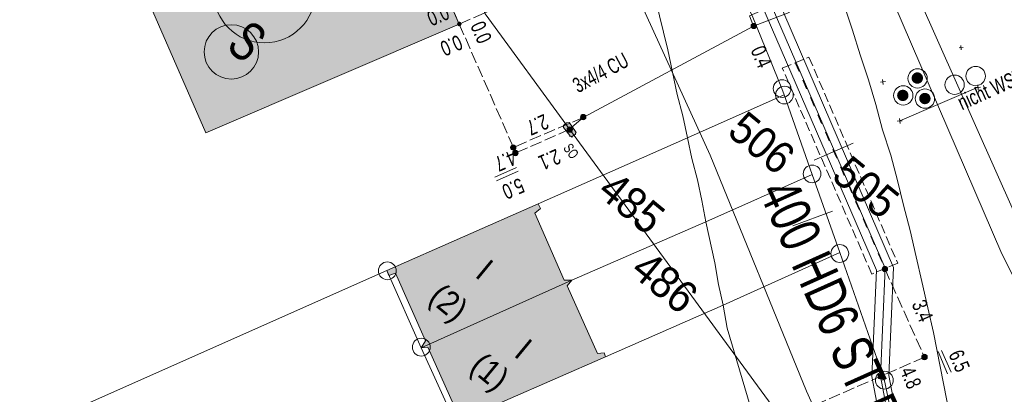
# Model space of a CAD drawing. Header units: metres. Extents: x -740 to 758, y -633 to 854.
# Tile 891 of 1056: x 329 to 364, y 125 to 139. Entities that reach past the tile are written whole.
import ezdxf

# ---------------------------------------------------------------- set-up
doc = ezdxf.new("R2010")
doc.units = ezdxf.units.M
doc.header["$MEASUREMENT"] = 0
for name, pattern in [('333_125', [0.4576, 0.3328, -0.1248]), ('333_333', [0.6656, 0.3328, -0.3328]), ('416_125', [0.5408, 0.416, -0.1248])]:
    doc.linetypes.add(name, pattern=pattern)
for name, color, linetype in [('Gas.LOVION', 7, 'Continuous'), ('Grundkarte.LOVION', 7, 'Continuous'), ('Grundkarte_Text.LOVION', 7, 'Continuous'), ('Strom.LOVION', 7, 'Continuous'), ('StromBemass.LOVION', 7, 'Continuous'), ('Wasser.LOVION', 7, 'Continuous')]:
    doc.layers.add(name, color=color, linetype=linetype)
doc.styles.add('ERSTELLTER_STIL_1', font='arial.ttf')

msp = doc.modelspace()

# ---------------------------------------------------------------- hatches: boundary and pattern name
at = {"layer": 'Grundkarte.LOVION', "linetype": 'Continuous', "lineweight": 18}
for color, points in [(9, [(330.274, 147.471), (335.874, 134.629), (344.781, 138.456), (342.346, 144.011), (341.35, 146.337), (339.18, 151.297)]), (254, [(347.441, 131.8), (347.632, 131.966), (347.556, 132.136), (342.23, 129.783), (342.305, 129.613), (342.534, 129.694), (343.594, 127.315), (343.441, 127.064), (348.736, 129.444), (348.469, 129.447)]), (254, [(343.441, 127.064), (343.675, 127.087), (344.736, 124.708), (344.571, 124.574), (344.615, 124.43), (349.915, 126.751), (349.871, 126.895), (349.637, 126.872), (348.577, 129.251), (348.736, 129.444)])]:
    msp.add_hatch(color=color, dxfattribs=at).paths.add_polyline_path(points)
at = {"layer": 'Strom.LOVION', "linetype": 'Continuous', "lineweight": 18}
for points in [[(361.033, 136.431), (361.048, 136.451), (361.06, 136.473), (361.069, 136.497), (361.075, 136.521), (361.078, 136.546), (361.078, 136.571), (361.075, 136.596), (361.068, 136.62), (361.059, 136.644), (361.047, 136.666), (361.032, 136.686), (361.015, 136.704), (360.995, 136.72), (360.974, 136.734), (360.951, 136.744), (360.927, 136.752), (360.903, 136.757), (360.878, 136.758), (360.853, 136.756), (360.828, 136.752), (360.804, 136.744), (360.781, 136.733), (360.76, 136.719), (360.741, 136.703), (360.724, 136.685), (360.709, 136.665), (360.697, 136.643), (360.688, 136.619), (360.682, 136.595), (360.678, 136.57), (360.679, 136.545), (360.682, 136.52), (360.688, 136.495), (360.697, 136.472), (360.71, 136.45), (360.724, 136.43), (360.742, 136.412), (360.761, 136.396), (360.782, 136.382), (360.805, 136.372), (360.829, 136.364), (360.854, 136.359), (360.879, 136.358), (360.904, 136.359), (360.929, 136.364), (360.953, 136.372), (360.975, 136.383), (360.996, 136.396), (361.016, 136.412)], [(360.934, 136.516), (360.939, 136.523), (360.943, 136.531), (360.947, 136.538), (360.949, 136.547), (360.95, 136.555), (360.95, 136.564), (360.949, 136.572), (360.946, 136.58), (360.943, 136.588), (360.939, 136.595), (360.934, 136.602), (360.928, 136.608), (360.922, 136.614), (360.915, 136.618), (360.907, 136.622), (360.899, 136.624), (360.891, 136.626), (360.882, 136.626), (360.874, 136.626), (360.866, 136.624), (360.858, 136.621), (360.85, 136.618), (360.843, 136.613), (360.836, 136.608), (360.831, 136.602), (360.826, 136.595), (360.822, 136.587), (360.818, 136.58), (360.816, 136.571), (360.815, 136.563), (360.815, 136.555), (360.817, 136.546), (360.819, 136.538), (360.822, 136.53), (360.826, 136.523), (360.831, 136.516), (360.837, 136.51), (360.843, 136.505), (360.85, 136.5), (360.858, 136.496), (360.866, 136.494), (360.874, 136.492), (360.883, 136.492), (360.891, 136.492), (360.899, 136.494), (360.907, 136.497), (360.915, 136.5), (360.922, 136.505), (360.929, 136.51)], [(360.523, 135.821), (360.537, 135.841), (360.549, 135.863), (360.558, 135.886), (360.565, 135.911), (360.568, 135.935), (360.568, 135.96), (360.564, 135.985), (360.558, 136.01), (360.549, 136.033), (360.537, 136.055), (360.522, 136.075), (360.505, 136.093), (360.485, 136.109), (360.464, 136.122), (360.441, 136.133), (360.418, 136.141), (360.393, 136.145), (360.368, 136.147), (360.343, 136.145), (360.318, 136.14), (360.295, 136.132), (360.272, 136.122), (360.251, 136.108), (360.232, 136.092), (360.215, 136.074), (360.2, 136.054), (360.188, 136.032), (360.179, 136.008), (360.173, 135.984), (360.17, 135.959), (360.17, 135.934), (360.173, 135.909), (360.179, 135.885), (360.188, 135.862), (360.201, 135.84), (360.215, 135.82), (360.233, 135.802), (360.252, 135.786), (360.273, 135.772), (360.296, 135.762), (360.32, 135.754), (360.344, 135.749), (360.369, 135.748), (360.394, 135.75), (360.419, 135.754), (360.443, 135.762), (360.465, 135.773), (360.486, 135.786), (360.506, 135.802)], [(360.422, 135.903), (360.427, 135.91), (360.431, 135.918), (360.435, 135.926), (360.437, 135.934), (360.438, 135.943), (360.438, 135.952), (360.437, 135.961), (360.434, 135.969), (360.431, 135.977), (360.427, 135.985), (360.422, 135.992), (360.416, 135.999), (360.409, 136.004), (360.401, 136.009), (360.393, 136.013), (360.385, 136.015), (360.376, 136.017), (360.368, 136.017), (360.359, 136.017), (360.35, 136.015), (360.342, 136.012), (360.334, 136.009), (360.327, 136.004), (360.32, 135.998), (360.314, 135.992), (360.309, 135.985), (360.304, 135.977), (360.301, 135.969), (360.299, 135.96), (360.298, 135.952), (360.298, 135.943), (360.299, 135.934), (360.301, 135.926), (360.305, 135.917), (360.309, 135.91), (360.314, 135.903), (360.32, 135.896), (360.327, 135.891), (360.334, 135.886), (360.342, 135.882), (360.351, 135.88), (360.359, 135.878), (360.368, 135.877), (360.377, 135.878), (360.386, 135.88), (360.394, 135.882), (360.402, 135.886), (360.409, 135.891), (360.416, 135.897)], [(361.298, 135.711), (361.313, 135.732), (361.325, 135.754), (361.334, 135.777), (361.34, 135.801), (361.343, 135.826), (361.343, 135.851), (361.34, 135.876), (361.333, 135.9), (361.324, 135.923), (361.312, 135.945), (361.297, 135.966), (361.28, 135.984), (361.261, 136), (361.239, 136.013), (361.217, 136.024), (361.193, 136.031), (361.168, 136.036), (361.143, 136.037), (361.118, 136.036), (361.094, 136.031), (361.07, 136.023), (361.047, 136.012), (361.026, 135.999), (361.007, 135.983), (360.99, 135.965), (360.975, 135.944), (360.963, 135.922), (360.954, 135.899), (360.948, 135.875), (360.945, 135.85), (360.945, 135.825), (360.948, 135.8), (360.954, 135.776), (360.964, 135.752), (360.976, 135.731), (360.991, 135.71), (361.008, 135.692), (361.027, 135.676), (361.048, 135.663), (361.071, 135.652), (361.095, 135.645), (361.12, 135.64), (361.145, 135.638), (361.17, 135.64), (361.194, 135.645), (361.218, 135.653), (361.241, 135.663), (361.262, 135.677), (361.281, 135.693)], [(361.2, 135.794), (361.205, 135.801), (361.209, 135.809), (361.212, 135.818), (361.214, 135.826), (361.216, 135.835), (361.216, 135.844), (361.214, 135.853), (361.212, 135.861), (361.209, 135.87), (361.205, 135.877), (361.199, 135.885), (361.193, 135.891), (361.186, 135.897), (361.179, 135.901), (361.171, 135.905), (361.162, 135.908), (361.154, 135.909), (361.145, 135.91), (361.136, 135.909), (361.127, 135.908), (361.119, 135.905), (361.111, 135.901), (361.103, 135.896), (361.096, 135.891), (361.09, 135.884), (361.085, 135.877), (361.081, 135.869), (361.078, 135.861), (361.075, 135.852), (361.074, 135.843), (361.074, 135.835), (361.075, 135.826), (361.078, 135.817), (361.081, 135.809), (361.085, 135.801), (361.091, 135.794), (361.097, 135.787), (361.103, 135.782), (361.111, 135.777), (361.119, 135.773), (361.128, 135.771), (361.136, 135.769), (361.145, 135.768), (361.154, 135.769), (361.163, 135.771), (361.171, 135.774), (361.179, 135.777), (361.187, 135.782), (361.194, 135.788)]]:
    msp.add_hatch(color=1, dxfattribs=at).paths.add_polyline_path(points)
at = {"layer": 'Strom.LOVION', "linetype": 'Continuous', "lineweight": 13}
msp.add_hatch(color=7, dxfattribs=at).paths.add_polyline_path([(348.446, 134.824), (348.666, 134.535), (348.669, 134.506), (348.698, 134.509), (348.731, 134.482), (348.757, 134.515), (348.855, 134.568), (348.868, 134.585), (348.865, 134.614), (348.892, 134.646), (348.86, 134.672), (348.653, 134.977), (348.637, 134.99), (348.549, 134.982), (348.467, 134.915), (348.44, 134.883)])
at = {"layer": 'StromBemass.LOVION', "linetype": 'Continuous', "lineweight": 13}
for points in [[(344.83, 138.42), (344.835, 138.427), (344.839, 138.434), (344.842, 138.441), (344.844, 138.449), (344.844, 138.457), (344.844, 138.465), (344.843, 138.473), (344.841, 138.481), (344.838, 138.488), (344.835, 138.495), (344.83, 138.502), (344.824, 138.508), (344.818, 138.513), (344.811, 138.517), (344.804, 138.521), (344.796, 138.523), (344.788, 138.525), (344.78, 138.525), (344.772, 138.524), (344.765, 138.523), (344.757, 138.52), (344.75, 138.517), (344.743, 138.513), (344.737, 138.508), (344.731, 138.502), (344.727, 138.495), (344.723, 138.488), (344.72, 138.481), (344.718, 138.473), (344.717, 138.465), (344.717, 138.457), (344.718, 138.449), (344.72, 138.441), (344.723, 138.434), (344.727, 138.427), (344.732, 138.42), (344.737, 138.414), (344.743, 138.409), (344.75, 138.405), (344.757, 138.402), (344.765, 138.399), (344.773, 138.398), (344.781, 138.397), (344.789, 138.398), (344.797, 138.399), (344.804, 138.402), (344.812, 138.405), (344.818, 138.409), (344.825, 138.415)], [(344.83, 138.42), (344.835, 138.427), (344.839, 138.434), (344.842, 138.441), (344.844, 138.449), (344.844, 138.457), (344.844, 138.465), (344.843, 138.473), (344.841, 138.481), (344.838, 138.488), (344.835, 138.495), (344.83, 138.502), (344.824, 138.508), (344.818, 138.513), (344.811, 138.517), (344.804, 138.521), (344.796, 138.523), (344.788, 138.525), (344.78, 138.525), (344.772, 138.524), (344.765, 138.523), (344.757, 138.52), (344.75, 138.517), (344.743, 138.513), (344.737, 138.508), (344.731, 138.502), (344.727, 138.495), (344.723, 138.488), (344.72, 138.481), (344.718, 138.473), (344.717, 138.465), (344.717, 138.457), (344.718, 138.449), (344.72, 138.441), (344.723, 138.434), (344.727, 138.427), (344.732, 138.42), (344.737, 138.414), (344.743, 138.409), (344.75, 138.405), (344.757, 138.402), (344.765, 138.399), (344.773, 138.398), (344.781, 138.397), (344.789, 138.398), (344.797, 138.399), (344.804, 138.402), (344.812, 138.405), (344.818, 138.409), (344.825, 138.415)], [(344.83, 138.42), (344.835, 138.427), (344.839, 138.434), (344.842, 138.441), (344.844, 138.449), (344.844, 138.457), (344.844, 138.465), (344.843, 138.473), (344.841, 138.481), (344.838, 138.488), (344.835, 138.495), (344.83, 138.502), (344.824, 138.508), (344.818, 138.513), (344.811, 138.517), (344.804, 138.521), (344.796, 138.523), (344.788, 138.525), (344.78, 138.525), (344.772, 138.524), (344.765, 138.523), (344.757, 138.52), (344.75, 138.517), (344.743, 138.513), (344.737, 138.508), (344.731, 138.502), (344.727, 138.495), (344.723, 138.488), (344.72, 138.481), (344.718, 138.473), (344.717, 138.465), (344.717, 138.457), (344.718, 138.449), (344.72, 138.441), (344.723, 138.434), (344.727, 138.427), (344.732, 138.42), (344.737, 138.414), (344.743, 138.409), (344.75, 138.405), (344.757, 138.402), (344.765, 138.399), (344.773, 138.398), (344.781, 138.397), (344.789, 138.398), (344.797, 138.399), (344.804, 138.402), (344.812, 138.405), (344.818, 138.409), (344.825, 138.415)], [(344.831, 138.417), (344.836, 138.423), (344.839, 138.43), (344.842, 138.437), (344.844, 138.445), (344.845, 138.453), (344.845, 138.461), (344.844, 138.468), (344.842, 138.476), (344.839, 138.483), (344.835, 138.49), (344.831, 138.497), (344.825, 138.502), (344.819, 138.507), (344.812, 138.512), (344.805, 138.515), (344.798, 138.517), (344.79, 138.519), (344.782, 138.519), (344.774, 138.519), (344.766, 138.517), (344.759, 138.515), (344.752, 138.512), (344.745, 138.507), (344.739, 138.502), (344.734, 138.496), (344.729, 138.49), (344.725, 138.483), (344.722, 138.476), (344.72, 138.468), (344.72, 138.46), (344.72, 138.452), (344.721, 138.445), (344.723, 138.437), (344.725, 138.43), (344.729, 138.423), (344.734, 138.416), (344.739, 138.411), (344.745, 138.405), (344.752, 138.401), (344.759, 138.398), (344.767, 138.396), (344.775, 138.394), (344.782, 138.394), (344.79, 138.394), (344.798, 138.396), (344.806, 138.398), (344.813, 138.401), (344.819, 138.406), (344.826, 138.411)], [(344.831, 138.417), (344.836, 138.423), (344.839, 138.43), (344.842, 138.437), (344.844, 138.445), (344.845, 138.453), (344.845, 138.461), (344.844, 138.468), (344.842, 138.476), (344.839, 138.483), (344.835, 138.49), (344.831, 138.497), (344.825, 138.502), (344.819, 138.507), (344.812, 138.512), (344.805, 138.515), (344.798, 138.517), (344.79, 138.519), (344.782, 138.519), (344.774, 138.519), (344.766, 138.517), (344.759, 138.515), (344.752, 138.512), (344.745, 138.507), (344.739, 138.502), (344.734, 138.496), (344.729, 138.49), (344.725, 138.483), (344.722, 138.476), (344.72, 138.468), (344.72, 138.46), (344.72, 138.452), (344.721, 138.445), (344.723, 138.437), (344.725, 138.43), (344.729, 138.423), (344.734, 138.416), (344.739, 138.411), (344.745, 138.405), (344.752, 138.401), (344.759, 138.398), (344.767, 138.396), (344.775, 138.394), (344.782, 138.394), (344.79, 138.394), (344.798, 138.396), (344.806, 138.398), (344.813, 138.401), (344.819, 138.406), (344.826, 138.411)], [(344.831, 138.417), (344.836, 138.423), (344.839, 138.43), (344.842, 138.437), (344.844, 138.445), (344.845, 138.453), (344.845, 138.461), (344.844, 138.468), (344.842, 138.476), (344.839, 138.483), (344.835, 138.49), (344.831, 138.497), (344.825, 138.502), (344.819, 138.507), (344.812, 138.512), (344.805, 138.515), (344.798, 138.517), (344.79, 138.519), (344.782, 138.519), (344.774, 138.519), (344.766, 138.517), (344.759, 138.515), (344.752, 138.512), (344.745, 138.507), (344.739, 138.502), (344.734, 138.496), (344.729, 138.49), (344.725, 138.483), (344.722, 138.476), (344.72, 138.468), (344.72, 138.46), (344.72, 138.452), (344.721, 138.445), (344.723, 138.437), (344.725, 138.43), (344.729, 138.423), (344.734, 138.416), (344.739, 138.411), (344.745, 138.405), (344.752, 138.401), (344.759, 138.398), (344.767, 138.396), (344.775, 138.394), (344.782, 138.394), (344.79, 138.394), (344.798, 138.396), (344.806, 138.398), (344.813, 138.401), (344.819, 138.406), (344.826, 138.411)], [(344.831, 138.417), (344.836, 138.423), (344.839, 138.43), (344.842, 138.437), (344.844, 138.445), (344.845, 138.453), (344.845, 138.461), (344.844, 138.468), (344.842, 138.476), (344.839, 138.483), (344.835, 138.49), (344.831, 138.497), (344.825, 138.502), (344.819, 138.507), (344.812, 138.512), (344.805, 138.515), (344.798, 138.517), (344.79, 138.519), (344.782, 138.519), (344.774, 138.519), (344.766, 138.517), (344.759, 138.515), (344.752, 138.512), (344.745, 138.507), (344.739, 138.502), (344.734, 138.496), (344.729, 138.49), (344.725, 138.483), (344.722, 138.476), (344.72, 138.468), (344.72, 138.46), (344.72, 138.452), (344.721, 138.445), (344.723, 138.437), (344.725, 138.43), (344.729, 138.423), (344.734, 138.416), (344.739, 138.411), (344.745, 138.405), (344.752, 138.401), (344.759, 138.398), (344.767, 138.396), (344.775, 138.394), (344.782, 138.394), (344.79, 138.394), (344.798, 138.396), (344.806, 138.398), (344.813, 138.401), (344.819, 138.406), (344.826, 138.411)], [(355.201, 138.33), (355.208, 138.34), (355.214, 138.35), (355.218, 138.361), (355.221, 138.372), (355.222, 138.384), (355.222, 138.395), (355.221, 138.407), (355.218, 138.418), (355.214, 138.429), (355.208, 138.439), (355.201, 138.449), (355.193, 138.457), (355.184, 138.465), (355.174, 138.471), (355.164, 138.476), (355.152, 138.479), (355.141, 138.481), (355.129, 138.482), (355.118, 138.481), (355.106, 138.479), (355.095, 138.475), (355.085, 138.47), (355.075, 138.464), (355.066, 138.457), (355.058, 138.448), (355.051, 138.439), (355.045, 138.428), (355.041, 138.418), (355.038, 138.406), (355.037, 138.395), (355.037, 138.383), (355.038, 138.371), (355.041, 138.36), (355.046, 138.349), (355.051, 138.339), (355.058, 138.33), (355.066, 138.321), (355.075, 138.314), (355.085, 138.308), (355.096, 138.303), (355.107, 138.299), (355.118, 138.297), (355.13, 138.296), (355.142, 138.297), (355.153, 138.299), (355.164, 138.303), (355.175, 138.308), (355.184, 138.314), (355.193, 138.322)], [(349.209, 135.126), (349.216, 135.135), (349.221, 135.146), (349.226, 135.157), (349.229, 135.168), (349.23, 135.18), (349.23, 135.192), (349.228, 135.204), (349.225, 135.215), (349.221, 135.226), (349.215, 135.237), (349.208, 135.246), (349.2, 135.255), (349.191, 135.263), (349.181, 135.269), (349.17, 135.274), (349.159, 135.278), (349.147, 135.28), (349.135, 135.281), (349.123, 135.28), (349.112, 135.277), (349.1, 135.274), (349.09, 135.269), (349.08, 135.262), (349.07, 135.255), (349.062, 135.246), (349.055, 135.236), (349.05, 135.226), (349.045, 135.215), (349.042, 135.203), (349.041, 135.191), (349.041, 135.18), (349.042, 135.168), (349.045, 135.156), (349.05, 135.145), (349.056, 135.135), (349.063, 135.125), (349.071, 135.117), (349.08, 135.109), (349.09, 135.103), (349.101, 135.098), (349.112, 135.094), (349.124, 135.092), (349.136, 135.091), (349.148, 135.092), (349.159, 135.094), (349.171, 135.098), (349.181, 135.103), (349.191, 135.109), (349.201, 135.117)], [(349.181, 135.133), (349.185, 135.14), (349.189, 135.147), (349.192, 135.154), (349.194, 135.162), (349.195, 135.169), (349.195, 135.177), (349.194, 135.185), (349.192, 135.193), (349.189, 135.2), (349.185, 135.207), (349.18, 135.213), (349.175, 135.219), (349.169, 135.224), (349.162, 135.228), (349.155, 135.231), (349.148, 135.234), (349.14, 135.235), (349.132, 135.236), (349.124, 135.235), (349.116, 135.234), (349.109, 135.231), (349.102, 135.228), (349.095, 135.224), (349.089, 135.219), (349.084, 135.213), (349.079, 135.207), (349.076, 135.2), (349.073, 135.192), (349.071, 135.185), (349.07, 135.177), (349.07, 135.169), (349.071, 135.161), (349.073, 135.154), (349.076, 135.146), (349.08, 135.139), (349.084, 135.133), (349.09, 135.127), (349.096, 135.122), (349.102, 135.118), (349.109, 135.115), (349.117, 135.113), (349.125, 135.111), (349.132, 135.111), (349.14, 135.111), (349.148, 135.113), (349.155, 135.115), (349.163, 135.118), (349.169, 135.123), (349.175, 135.128)], [(348.735, 134.684), (348.742, 134.694), (348.747, 134.704), (348.752, 134.715), (348.755, 134.727), (348.756, 134.739), (348.756, 134.751), (348.755, 134.763), (348.752, 134.774), (348.747, 134.785), (348.741, 134.796), (348.734, 134.805), (348.726, 134.814), (348.717, 134.821), (348.707, 134.828), (348.696, 134.833), (348.685, 134.836), (348.673, 134.839), (348.661, 134.839), (348.649, 134.839), (348.637, 134.836), (348.626, 134.833), (348.615, 134.828), (348.605, 134.821), (348.596, 134.813), (348.588, 134.805), (348.581, 134.795), (348.575, 134.785), (348.571, 134.774), (348.568, 134.762), (348.567, 134.75), (348.567, 134.738), (348.568, 134.726), (348.571, 134.715), (348.576, 134.704), (348.581, 134.693), (348.588, 134.684), (348.597, 134.675), (348.606, 134.667), (348.616, 134.661), (348.627, 134.656), (348.638, 134.652), (348.65, 134.65), (348.662, 134.65), (348.674, 134.65), (348.685, 134.653), (348.697, 134.656), (348.707, 134.661), (348.717, 134.668), (348.727, 134.675)], [(348.705, 134.711), (348.709, 134.718), (348.713, 134.725), (348.716, 134.732), (348.718, 134.74), (348.719, 134.748), (348.719, 134.755), (348.718, 134.763), (348.716, 134.771), (348.713, 134.778), (348.709, 134.785), (348.705, 134.791), (348.699, 134.797), (348.693, 134.802), (348.686, 134.806), (348.679, 134.81), (348.672, 134.812), (348.664, 134.813), (348.656, 134.814), (348.648, 134.813), (348.641, 134.812), (348.633, 134.809), (348.626, 134.806), (348.619, 134.802), (348.613, 134.797), (348.608, 134.791), (348.603, 134.785), (348.6, 134.778), (348.597, 134.77), (348.595, 134.763), (348.594, 134.755), (348.594, 134.747), (348.595, 134.739), (348.597, 134.732), (348.6, 134.724), (348.604, 134.718), (348.608, 134.711), (348.614, 134.705), (348.62, 134.7), (348.626, 134.696), (348.634, 134.693), (348.641, 134.691), (348.649, 134.689), (348.657, 134.689), (348.664, 134.689), (348.672, 134.691), (348.68, 134.693), (348.687, 134.696), (348.693, 134.701), (348.699, 134.706)], [(346.748, 134.054), (346.755, 134.063), (346.76, 134.073), (346.764, 134.084), (346.767, 134.096), (346.769, 134.107), (346.769, 134.119), (346.767, 134.13), (346.764, 134.142), (346.76, 134.153), (346.754, 134.163), (346.747, 134.172), (346.739, 134.181), (346.73, 134.188), (346.72, 134.194), (346.71, 134.199), (346.699, 134.203), (346.687, 134.205), (346.676, 134.206), (346.664, 134.205), (346.652, 134.203), (346.641, 134.199), (346.631, 134.194), (346.621, 134.188), (346.612, 134.18), (346.604, 134.172), (346.597, 134.162), (346.592, 134.152), (346.587, 134.141), (346.584, 134.13), (346.583, 134.118), (346.583, 134.107), (346.585, 134.095), (346.588, 134.084), (346.592, 134.073), (346.598, 134.063), (346.604, 134.053), (346.612, 134.045), (346.621, 134.037), (346.631, 134.031), (346.642, 134.026), (346.653, 134.023), (346.664, 134.02), (346.676, 134.02), (346.688, 134.02), (346.699, 134.023), (346.71, 134.026), (346.721, 134.031), (346.731, 134.038), (346.74, 134.045)], [(346.727, 134.073), (346.732, 134.079), (346.735, 134.086), (346.738, 134.093), (346.74, 134.101), (346.741, 134.109), (346.741, 134.117), (346.74, 134.124), (346.738, 134.132), (346.735, 134.139), (346.731, 134.146), (346.727, 134.152), (346.721, 134.158), (346.715, 134.163), (346.709, 134.167), (346.702, 134.171), (346.694, 134.173), (346.686, 134.174), (346.679, 134.175), (346.671, 134.174), (346.663, 134.173), (346.656, 134.171), (346.648, 134.167), (346.642, 134.163), (346.636, 134.158), (346.63, 134.152), (346.626, 134.146), (346.622, 134.139), (346.619, 134.132), (346.617, 134.124), (346.616, 134.116), (346.616, 134.108), (346.617, 134.101), (346.619, 134.093), (346.622, 134.086), (346.626, 134.079), (346.631, 134.073), (346.636, 134.067), (346.642, 134.062), (346.649, 134.058), (346.656, 134.054), (346.663, 134.052), (346.671, 134.05), (346.679, 134.05), (346.687, 134.051), (346.694, 134.052), (346.702, 134.054), (346.709, 134.058), (346.716, 134.062), (346.722, 134.067)], [(346.727, 134.073), (346.732, 134.079), (346.735, 134.086), (346.738, 134.093), (346.74, 134.101), (346.741, 134.109), (346.741, 134.117), (346.74, 134.124), (346.738, 134.132), (346.735, 134.139), (346.731, 134.146), (346.727, 134.152), (346.721, 134.158), (346.715, 134.163), (346.709, 134.167), (346.702, 134.171), (346.694, 134.173), (346.686, 134.174), (346.679, 134.175), (346.671, 134.174), (346.663, 134.173), (346.656, 134.171), (346.648, 134.167), (346.642, 134.163), (346.636, 134.158), (346.63, 134.152), (346.626, 134.146), (346.622, 134.139), (346.619, 134.132), (346.617, 134.124), (346.616, 134.116), (346.616, 134.108), (346.617, 134.101), (346.619, 134.093), (346.622, 134.086), (346.626, 134.079), (346.631, 134.073), (346.636, 134.067), (346.642, 134.062), (346.649, 134.058), (346.656, 134.054), (346.663, 134.052), (346.671, 134.05), (346.679, 134.05), (346.687, 134.051), (346.694, 134.052), (346.702, 134.054), (346.709, 134.058), (346.716, 134.062), (346.722, 134.067)], [(346.828, 133.861), (346.835, 133.87), (346.84, 133.881), (346.845, 133.892), (346.847, 133.903), (346.849, 133.915), (346.849, 133.927), (346.847, 133.939), (346.844, 133.95), (346.84, 133.961), (346.834, 133.972), (346.827, 133.981), (346.819, 133.99), (346.81, 133.997), (346.8, 134.004), (346.789, 134.009), (346.778, 134.012), (346.766, 134.014), (346.754, 134.015), (346.742, 134.014), (346.731, 134.012), (346.719, 134.008), (346.709, 134.003), (346.699, 133.997), (346.69, 133.989), (346.681, 133.981), (346.675, 133.971), (346.669, 133.961), (346.664, 133.95), (346.662, 133.938), (346.66, 133.926), (346.66, 133.914), (346.662, 133.903), (346.665, 133.891), (346.669, 133.88), (346.675, 133.87), (346.682, 133.86), (346.69, 133.851), (346.699, 133.844), (346.709, 133.838), (346.72, 133.833), (346.731, 133.829), (346.743, 133.827), (346.755, 133.826), (346.767, 133.827), (346.778, 133.829), (346.79, 133.833), (346.8, 133.838), (346.81, 133.844), (346.819, 133.852)], [(346.807, 133.875), (346.812, 133.882), (346.816, 133.889), (346.819, 133.897), (346.821, 133.905), (346.822, 133.913), (346.822, 133.922), (346.821, 133.93), (346.819, 133.938), (346.816, 133.946), (346.812, 133.953), (346.807, 133.96), (346.801, 133.966), (346.795, 133.971), (346.788, 133.975), (346.78, 133.979), (346.772, 133.981), (346.764, 133.983), (346.756, 133.983), (346.748, 133.983), (346.739, 133.981), (346.732, 133.979), (346.724, 133.975), (346.717, 133.971), (346.711, 133.965), (346.705, 133.959), (346.7, 133.953), (346.696, 133.945), (346.693, 133.938), (346.691, 133.93), (346.69, 133.921), (346.69, 133.913), (346.691, 133.905), (346.693, 133.897), (346.696, 133.889), (346.7, 133.882), (346.705, 133.875), (346.711, 133.869), (346.717, 133.864), (346.724, 133.859), (346.732, 133.856), (346.74, 133.853), (346.748, 133.852), (346.756, 133.851), (346.765, 133.852), (346.773, 133.853), (346.781, 133.856), (346.788, 133.86), (346.795, 133.864), (346.801, 133.869)], [(346.807, 133.875), (346.812, 133.882), (346.816, 133.889), (346.819, 133.897), (346.821, 133.905), (346.822, 133.913), (346.822, 133.922), (346.821, 133.93), (346.819, 133.938), (346.816, 133.946), (346.812, 133.953), (346.807, 133.96), (346.801, 133.966), (346.795, 133.971), (346.788, 133.975), (346.78, 133.979), (346.772, 133.981), (346.764, 133.983), (346.756, 133.983), (346.748, 133.983), (346.739, 133.981), (346.732, 133.979), (346.724, 133.975), (346.717, 133.971), (346.711, 133.965), (346.705, 133.959), (346.7, 133.953), (346.696, 133.945), (346.693, 133.938), (346.691, 133.93), (346.69, 133.921), (346.69, 133.913), (346.691, 133.905), (346.693, 133.897), (346.696, 133.889), (346.7, 133.882), (346.705, 133.875), (346.711, 133.869), (346.717, 133.864), (346.724, 133.859), (346.732, 133.856), (346.74, 133.853), (346.748, 133.852), (346.756, 133.851), (346.765, 133.852), (346.773, 133.853), (346.781, 133.856), (346.788, 133.86), (346.795, 133.864), (346.801, 133.869)], [(359.812, 129.778), (359.819, 129.788), (359.825, 129.798), (359.829, 129.809), (359.832, 129.821), (359.833, 129.832), (359.833, 129.844), (359.832, 129.855), (359.829, 129.867), (359.825, 129.878), (359.819, 129.888), (359.812, 129.897), (359.804, 129.906), (359.795, 129.913), (359.785, 129.92), (359.774, 129.925), (359.763, 129.928), (359.752, 129.93), (359.74, 129.931), (359.728, 129.93), (359.717, 129.928), (359.706, 129.924), (359.695, 129.919), (359.685, 129.913), (359.676, 129.905), (359.668, 129.897), (359.661, 129.887), (359.656, 129.877), (359.652, 129.866), (359.649, 129.855), (359.647, 129.843), (359.647, 129.832), (359.649, 129.82), (359.652, 129.809), (359.656, 129.798), (359.662, 129.787), (359.669, 129.778), (359.677, 129.769), (359.686, 129.762), (359.696, 129.756), (359.706, 129.751), (359.717, 129.747), (359.729, 129.745), (359.741, 129.744), (359.752, 129.745), (359.764, 129.747), (359.775, 129.751), (359.786, 129.756), (359.795, 129.762), (359.804, 129.77)], [(361.199, 126.681), (361.206, 126.69), (361.211, 126.701), (361.216, 126.712), (361.218, 126.723), (361.22, 126.735), (361.22, 126.747), (361.218, 126.758), (361.215, 126.77), (361.211, 126.781), (361.205, 126.791), (361.198, 126.801), (361.19, 126.809), (361.181, 126.817), (361.171, 126.823), (361.16, 126.828), (361.149, 126.832), (361.138, 126.834), (361.126, 126.834), (361.114, 126.834), (361.102, 126.831), (361.091, 126.828), (361.081, 126.823), (361.071, 126.816), (361.062, 126.809), (361.054, 126.8), (361.047, 126.791), (361.041, 126.78), (361.037, 126.769), (361.034, 126.758), (361.032, 126.746), (361.032, 126.734), (361.034, 126.723), (361.037, 126.711), (361.041, 126.7), (361.047, 126.69), (361.054, 126.68), (361.062, 126.672), (361.071, 126.664), (361.081, 126.658), (361.092, 126.653), (361.103, 126.649), (361.115, 126.647), (361.126, 126.647), (361.138, 126.647), (361.15, 126.65), (361.161, 126.653), (361.172, 126.658), (361.182, 126.665), (361.191, 126.672)], [(361.208, 126.687), (361.214, 126.697), (361.22, 126.707), (361.225, 126.718), (361.227, 126.73), (361.229, 126.741), (361.229, 126.753), (361.227, 126.765), (361.224, 126.777), (361.22, 126.788), (361.214, 126.798), (361.207, 126.808), (361.199, 126.816), (361.19, 126.824), (361.18, 126.83), (361.169, 126.835), (361.158, 126.839), (361.146, 126.841), (361.134, 126.842), (361.122, 126.841), (361.11, 126.839), (361.099, 126.835), (361.088, 126.83), (361.078, 126.824), (361.069, 126.816), (361.061, 126.807), (361.054, 126.798), (361.049, 126.787), (361.044, 126.776), (361.041, 126.765), (361.04, 126.753), (361.04, 126.741), (361.041, 126.729), (361.044, 126.718), (361.049, 126.707), (361.055, 126.696), (361.062, 126.687), (361.07, 126.678), (361.079, 126.67), (361.089, 126.664), (361.1, 126.659), (361.111, 126.655), (361.123, 126.653), (361.135, 126.652), (361.147, 126.653), (361.158, 126.655), (361.169, 126.659), (361.18, 126.664), (361.19, 126.671), (361.199, 126.678)], [(359.667, 126.001), (359.674, 126.011), (359.679, 126.021), (359.684, 126.032), (359.686, 126.044), (359.688, 126.055), (359.688, 126.067), (359.686, 126.079), (359.683, 126.09), (359.679, 126.101), (359.673, 126.111), (359.666, 126.121), (359.658, 126.129), (359.649, 126.137), (359.639, 126.143), (359.629, 126.148), (359.617, 126.152), (359.606, 126.154), (359.594, 126.155), (359.582, 126.154), (359.571, 126.152), (359.56, 126.148), (359.549, 126.143), (359.539, 126.136), (359.53, 126.129), (359.522, 126.12), (359.515, 126.111), (359.509, 126.1), (359.505, 126.09), (359.502, 126.078), (359.501, 126.066), (359.501, 126.055), (359.502, 126.043), (359.505, 126.032), (359.51, 126.021), (359.515, 126.01), (359.522, 126.001), (359.53, 125.992), (359.539, 125.985), (359.549, 125.979), (359.56, 125.974), (359.571, 125.97), (359.583, 125.968), (359.595, 125.967), (359.606, 125.968), (359.618, 125.97), (359.629, 125.974), (359.64, 125.979), (359.65, 125.985), (359.659, 125.993)], [(359.667, 126.001), (359.674, 126.011), (359.679, 126.021), (359.684, 126.032), (359.686, 126.044), (359.688, 126.055), (359.688, 126.067), (359.686, 126.079), (359.683, 126.09), (359.679, 126.101), (359.673, 126.111), (359.666, 126.121), (359.658, 126.129), (359.649, 126.137), (359.639, 126.143), (359.629, 126.148), (359.617, 126.152), (359.606, 126.154), (359.594, 126.155), (359.582, 126.154), (359.571, 126.152), (359.56, 126.148), (359.549, 126.143), (359.539, 126.136), (359.53, 126.129), (359.522, 126.12), (359.515, 126.111), (359.509, 126.1), (359.505, 126.09), (359.502, 126.078), (359.501, 126.066), (359.501, 126.055), (359.502, 126.043), (359.505, 126.032), (359.51, 126.021), (359.515, 126.01), (359.522, 126.001), (359.53, 125.992), (359.539, 125.985), (359.549, 125.979), (359.56, 125.974), (359.571, 125.97), (359.583, 125.968), (359.595, 125.967), (359.606, 125.968), (359.618, 125.97), (359.629, 125.974), (359.64, 125.979), (359.65, 125.985), (359.659, 125.993)]]:
    msp.add_hatch(color=7, dxfattribs=at).paths.add_polyline_path(points)

# ---------------------------------------------------------------- linework, layer by layer
at = {"layer": 'Gas.LOVION', "color": 5, "linetype": 'Continuous', "lineweight": 18}
msp.add_lwpolyline([(369.134, 117.901), (369.719, 118.121), (370.549, 116.281), (371.136, 116.472), (367.599, 124.387), (360.97, 139.285), (355.14, 152.207), (354.973, 152.56), (352.877, 157.217), (351.498, 160.289), (351.344, 160.658), (350.848, 161.792), (345.449, 174.092), (341.778, 182.466), (341.318, 183.545), (339.341, 188.051), (335.956, 195.759), (335.386, 197.063)], dxfattribs=at)
at = {"layer": 'Gas.LOVION', "color": 1, "linetype": 'Continuous', "lineweight": 18}
msp.add_lwpolyline([(428.918, -16.688), (423.232, -12.796), (422.319, -12.073), (420.334, -10.818), (417.39, -4.279), (409.637, 12.889), (396.287, 43.785), (387.308, 45.537), (387.124, 45.608), (386.241, 46.926), (376.008, 61.959), (373.16, 66.454), (372.737, 67.152), (375.494, 84.593), (368.346, 100.268), (368.027, 100.961), (364.679, 108.451), (361.81, 114.821), (356.978, 125.55), (353.595, 133.85), (344.452, 153.911), (336.136, 172.457), (328.782, 189.028)], dxfattribs=at)
at = {"layer": 'Gas.LOVION', "color": 5, "linetype": 'Continuous', "lineweight": 18}
msp.add_circle((337.936, 139.584), 1.789, dxfattribs=at)
at = {"layer": 'Grundkarte.LOVION', "color": 8, "linetype": 'Continuous', "lineweight": 18}
for points in [[(360.217, 123.561), (359.716, 125.966), (358.157, 130.424), (357.179, 133.166), (356.196, 135.966), (356.115, 136.195), (355.102, 138.696), (354.804, 139.318), (353.494, 142.441), (351.15, 147.975), (350.186, 150.275), (348.113, 155.156), (345.694, 160.86), (344.919, 162.735), (344.768, 163.075), (340.676, 172.576), (336.753, 181.561), (335.827, 183.776), (334.118, 187.658), (332.219, 191.965), (331.873, 192.788)], [(360.217, 123.561), (359.716, 125.966), (358.157, 130.424), (357.179, 133.166), (356.196, 135.966), (356.115, 136.195), (355.102, 138.696), (354.804, 139.318), (353.494, 142.441), (351.15, 147.975), (350.186, 150.275), (348.113, 155.156), (345.694, 160.86), (344.919, 162.735), (344.768, 163.075), (340.676, 172.576), (336.753, 181.561), (335.827, 183.776), (334.118, 187.658), (332.219, 191.965), (331.873, 192.788)], [(351.371, 140.578), (352.111, 137.547), (352.441, 135.983), (352.632, 135.233), (352.798, 134.452), (347.556, 132.136), (342.23, 129.783), (310.93, 115.876)], [(355.102, 138.696), (356.115, 136.195), (356.196, 135.966), (352.798, 134.452), (352.632, 135.233), (352.441, 135.983), (352.111, 137.547), (351.371, 140.578)], [(358.017, 140.016), (358.604, 138.241), (358.866, 137.38), (359.159, 136.492), (359.421, 135.631), (359.656, 134.738), (359.95, 133.85), (360.185, 132.957), (360.388, 132.09), (360.623, 131.197), (360.832, 130.272), (361.035, 129.405), (361.243, 128.479), (361.446, 127.613), (362.153, 124.017)]]:
    msp.add_lwpolyline(points, dxfattribs=at)
at = {"layer": 'Grundkarte.LOVION', "color": 253, "linetype": 'Continuous', "lineweight": 18}
for points in [[(331.873, 192.788), (332.219, 191.965), (334.118, 187.658), (335.827, 183.776), (336.753, 181.561), (340.676, 172.576), (344.768, 163.075), (344.919, 162.735), (345.694, 160.86), (348.113, 155.156), (350.186, 150.275), (351.15, 147.975), (353.494, 142.441), (354.804, 139.318), (355.102, 138.696), (356.115, 136.195), (356.196, 135.966), (352.798, 134.452), (347.556, 132.136), (342.23, 129.783), (343.441, 127.064), (344.571, 124.574)], [(344.615, 124.43), (349.915, 126.751), (354.052, 128.574), (358.157, 130.424), (359.716, 125.966), (360.217, 123.561)]]:
    msp.add_lwpolyline(points, dxfattribs=at)
at = {"layer": 'Grundkarte.LOVION', "color": 8, "linetype": 'Continuous', "lineweight": 18}
for points in [[(330.274, 147.471), (339.18, 151.297), (341.35, 146.337), (342.346, 144.011), (344.781, 138.456), (335.874, 134.629)], [(352.798, 134.452), (356.196, 135.966), (357.179, 133.166), (353.441, 131.5), (353.308, 132.255), (353.148, 132.978), (352.957, 133.728)], [(352.798, 134.452), (352.957, 133.728), (353.148, 132.978), (353.308, 132.255), (353.441, 131.5), (348.736, 129.444), (343.441, 127.064), (342.23, 129.783), (347.556, 132.136)], [(354.052, 128.574), (353.893, 129.298), (353.76, 130.053), (353.441, 131.5), (357.179, 133.166), (358.157, 130.424)], [(347.441, 131.8), (348.469, 129.447), (348.736, 129.444), (343.441, 127.064), (343.594, 127.315), (342.534, 129.694), (342.305, 129.613), (342.23, 129.783), (347.556, 132.136), (347.632, 131.966)], [(343.441, 127.064), (348.736, 129.444), (353.441, 131.5), (353.76, 130.053), (353.893, 129.298), (354.052, 128.574), (349.915, 126.751), (344.615, 124.43), (344.571, 124.574)], [(359.025, 115.494), (355.248, 124.199), (354.191, 127.76), (354.052, 128.574), (358.157, 130.424), (359.716, 125.966), (360.217, 123.561), (361.234, 116.479), (361.935, 112.941), (359.465, 111.902), (358.929, 111.643), (357.941, 115.093)], [(348.196, 105.332), (340.752, 101.974), (340.443, 102.712), (340.071, 102.587), (339.206, 104.483), (336.258, 103.19), (319.609, 96.035), (310.93, 115.876), (342.23, 129.783), (343.441, 127.064), (344.571, 124.574), (344.615, 124.43), (341.418, 122.965), (343.204, 118.913), (347.007, 110.241), (348.685, 106.385)], [(343.441, 127.064), (348.736, 129.444), (348.577, 129.251), (349.637, 126.872), (349.871, 126.895), (349.915, 126.751), (344.615, 124.43), (344.571, 124.574), (344.736, 124.708), (343.675, 127.087)], [(359.025, 115.494), (357.941, 115.093), (358.929, 111.643), (350.14, 107.828), (348.685, 106.385), (347.007, 110.241), (343.204, 118.913), (341.418, 122.965), (344.615, 124.43), (349.915, 126.751), (354.052, 128.574), (354.191, 127.76), (355.248, 124.199)]]:
    msp.add_lwpolyline(points, close=True, dxfattribs=at)
at = {"layer": 'Grundkarte.LOVION', "color": 253, "linetype": 'Continuous', "lineweight": 18}
msp.add_lwpolyline([(349.915, 126.751), (344.615, 124.43), (344.571, 124.574), (343.441, 127.064), (342.23, 129.783), (347.556, 132.136), (352.798, 134.452), (356.196, 135.966), (357.179, 133.166), (358.157, 130.424), (354.052, 128.574)], close=True, dxfattribs=at)
at = {"layer": 'Grundkarte.LOVION', "color": 7, "linetype": 'Continuous', "lineweight": 13}
msp.add_lwpolyline([(356.499, 131.355), (357.896, 131.876)], dxfattribs=at)
at = {"layer": 'Grundkarte.LOVION', "color": 9, "linetype": 'Continuous', "lineweight": 18}
for centre, radius in [((356.126, 136.188), 0.31), ((356.207, 135.96), 0.31), ((357.182, 133.187), 0.311), ((358.153, 130.386), 0.313), ((342.252, 129.778), 0.312), ((343.444, 127.092), 0.314), ((359.719, 125.93), 0.314)]:
    msp.add_circle(centre, radius, dxfattribs=at)
at = {"layer": 'Strom.LOVION', "color": 1, "linetype": 'Continuous', "lineweight": 18}
for points in [[(371.306, 68.031), (373.432, 71.372), (374.368, 73.592), (373.155, 81.616), (371.403, 87.444), (363.222, 112.018), (361.545, 117.381), (359.88, 126.1), (360.041, 129.899), (354.534, 142.69), (343.257, 168.247), (339.443, 177.332), (332.295, 193.303)], [(370.289, 67.548), (372.887, 71.659), (373.679, 73.539), (373.494, 75.28), (372.562, 81.484), (370.88, 87.201), (362.664, 111.831), (360.955, 117.22), (359.278, 126.056), (359.445, 129.796), (353.982, 142.444), (342.705, 168.001), (338.874, 177.099), (331.873, 192.788)], [(332.084, 193.045), (339.172, 177.231), (342.986, 168.147), (354.266, 142.56), (359.748, 129.87), (359.587, 126.071), (361.242, 117.307), (362.935, 111.931), (371.135, 87.315), (372.865, 81.558), (374.054, 73.635), (373.152, 71.522), (370.796, 67.804)]]:
    msp.add_lwpolyline(points, dxfattribs=at)
at = {"layer": 'Strom.LOVION', "color": 150, "linetype": 'Continuous', "lineweight": 18}
for points in [[(357.77, 120.78), (356.13, 124.551), (348.659, 134.756), (345.692, 138.811), (343.828, 143.062), (342.172, 146.846), (338.366, 155.547), (334.471, 164.403), (330.555, 173.463), (328.618, 177.855), (325.48, 185.011)], [(356.325, 139.333), (356.371, 138.865), (355.117, 138.388), (349.136, 135.172), (348.659, 134.756)]]:
    msp.add_lwpolyline(points, dxfattribs=at)
at = {"layer": 'Strom.LOVION', "color": 250, "linetype": 'Continuous', "lineweight": 18}
for points in [[(362.345, 137.616), (362.491, 137.631)], [(362.411, 137.697), (362.425, 137.55)], [(359.581, 136.415), (359.756, 136.432)], [(359.66, 136.512), (359.677, 136.336)], [(362.924, 136.225), (363.1, 136.242)], [(363.004, 136.321), (363.021, 136.146)], [(360.173, 135.04), (360.349, 135.057)], [(360.253, 135.136), (360.27, 134.96)]]:
    msp.add_lwpolyline(points, dxfattribs=at)
at = {"layer": 'Strom.LOVION', "color": 7, "linetype": '333_125', "lineweight": 13}
msp.add_lwpolyline([(360.189, 130.046), (359.28, 129.662), (356.134, 136.906), (357.071, 137.293)], close=True, dxfattribs=at)
at = {"layer": 'Strom.LOVION', "color": 9, "linetype": '333_333', "lineweight": 18}
msp.add_lwpolyline([(356.588, 137.098), (359.735, 129.854)], dxfattribs=at)
at = {"layer": 'Strom.LOVION', "color": 7, "linetype": 'Continuous', "lineweight": 13}
for points in [[(360.261, 135.048), (363.012, 136.233)], [(357.248, 133.675), (358.623, 134.267)]]:
    msp.add_lwpolyline(points, dxfattribs=at)
msp.add_lwpolyline([(348.446, 134.824), (348.44, 134.883), (348.467, 134.915), (348.549, 134.982), (348.637, 134.99), (348.653, 134.977), (348.86, 134.672), (348.892, 134.646), (348.865, 134.614), (348.868, 134.585), (348.855, 134.568), (348.757, 134.515), (348.731, 134.482), (348.698, 134.509), (348.669, 134.506), (348.666, 134.535)], close=True, dxfattribs=at)
at = {"layer": 'Strom.LOVION', "color": 1, "linetype": 'Continuous', "lineweight": 18}
msp.add_circle((336.769, 137.478), 0.957, dxfattribs=at)
at = {"layer": 'Strom.LOVION', "color": 7, "linetype": 'Continuous', "lineweight": 13}
for centre, radius in [((360.887, 136.545), 0.339), ((362.929, 136.628), 0.34), ((362.189, 136.322), 0.34), ((360.384, 135.947), 0.339), ((361.148, 135.834), 0.34)]:
    msp.add_circle(centre, radius, dxfattribs=at)
at = {"layer": 'StromBemass.LOVION', "color": 7, "linetype": '416_125', "lineweight": 13}
for points in [[(348.659, 134.756), (346.761, 133.92), (346.682, 134.12), (344.781, 138.456), (342.949, 142.68), (342.627, 143.403)], [(344.781, 138.456), (345.673, 138.853), (353.031, 142.041), (353.952, 142.441), (353.982, 142.444)], [(355.117, 138.388), (354.979, 138.743), (356.864, 139.563)], [(349.136, 135.172), (346.682, 134.12)], [(359.735, 129.854), (361.133, 126.74), (355.251, 124.169), (356.732, 120.664), (357.533, 118.821), (358.696, 116.142), (361.271, 117.31)]]:
    msp.add_lwpolyline(points, dxfattribs=at)
at = {"layer": 'StromBemass.LOVION', "color": 7, "linetype": 'Continuous', "lineweight": 13}
for points in [[(346.796, 133.407), (346.032, 133.066)], [(346.853, 133.279), (346.088, 132.938)], [(361.616, 126.935), (361.944, 126.154)], [(361.73, 126.975), (362.071, 126.211)]]:
    msp.add_lwpolyline(points, dxfattribs=at)
for centre, radius in [((344.781, 138.461), 0.0639), ((344.781, 138.461), 0.0639), ((344.781, 138.461), 0.0639), ((344.782, 138.456), 0.0629), ((344.782, 138.456), 0.0629), ((344.782, 138.456), 0.0629), ((344.782, 138.456), 0.0629), ((355.13, 138.389), 0.0929), ((349.135, 135.186), 0.0947), ((349.132, 135.173), 0.0625), ((348.661, 134.744), 0.0949), ((348.656, 134.751), 0.0626), ((346.676, 134.113), 0.093), ((346.679, 134.112), 0.0625), ((346.679, 134.112), 0.0625), ((346.755, 133.921), 0.0946), ((346.756, 133.917), 0.0661), ((346.756, 133.917), 0.0661), ((359.74, 129.838), 0.0933), ((361.126, 126.741), 0.0939), ((361.134, 126.747), 0.0947), ((359.594, 126.061), 0.0937), ((359.594, 126.061), 0.0937)]:
    msp.add_circle(centre, radius, dxfattribs=at)
at = {"layer": 'Wasser.LOVION', "color": 150, "linetype": 'Continuous', "lineweight": 18}
msp.add_lwpolyline([(334.818, 196.372), (335.263, 195.44), (339.657, 185.717), (340.368, 184.191), (341.105, 182.696), (343.673, 176.386), (347.041, 168.691), (350.397, 161.275), (350.791, 160.412), (351.148, 159.634), (352.328, 156.942), (354.388, 152.341), (354.953, 151.095), (359.722, 139.961), (363.851, 130.375), (366.203, 125.669)], dxfattribs=at)

# ---------------------------------------------------------------- texts
at = {"layer": 'Gas.LOVION', "color": 1, "linetype": 'Continuous', "lineweight": 18, "insert": (354.898, 132.378), "char_height": 1.42276, "attachment_point": 7, "rotation": 294.216, "style": 'ERSTELLTER_STIL_1'}
msp.add_mtext('{\\A1;\\W0.72074x;400 HD6 ST BA (1969)}', dxfattribs=at)
at = {"layer": 'Grundkarte_Text.LOVION', "color": 7, "linetype": 'Continuous', "lineweight": 13, "attachment_point": 7, "style": 'ERSTELLTER_STIL_1'}
for s, insert, char_height, rotation in [('{\\A1;\\W0.89449x;506}', (354.142, 134.58), 1.12433, 320.5839), ('{\\A1;\\W0.89449x;505}', (357.809, 133.019), 1.12433, 320.5839), ('{\\A1;\\W0.89448x;485}', (349.573, 132.465), 1.12432, 320.5836), ('{\\A1;\\W0.89456x;I}', (345.296, 129.591), 0.83073, 320.5841), ('{\\A1;\\W0.89449x;486}', (350.735, 129.68), 1.12433, 320.5839), ('{\\A1;\\W0.89450x;(2)}', (343.499, 128.557), 0.83073, 320.5841), ('{\\A1;\\W0.89455x;I}', (346.663, 126.799), 0.83076, 320.5814), ('{\\A1;\\W0.89450x;(1)}', (344.949, 126.127), 0.83073, 320.5841)]:
    msp.add_mtext(s, dxfattribs=dict(at, insert=insert, char_height=char_height, rotation=rotation))
at = {"layer": 'Strom.LOVION', "color": 1, "linetype": 'Continuous', "lineweight": 18, "attachment_point": 7, "style": 'ERSTELLTER_STIL_1'}
for s, insert, char_height, rotation in [('{\\A1;\\W0.71558x;S}', (336.527, 137.596), 1.37441, 320.5841), ('{\\A1;\\W0.71560x;nicht WSW}', (362.452, 135.41), 0.53354, 24.2387)]:
    msp.add_mtext(s, dxfattribs=dict(at, insert=insert, char_height=char_height, rotation=rotation))
at = {"layer": 'Strom.LOVION', "color": 150, "linetype": 'Continuous', "lineweight": 18, "insert": (348.958, 136.014), "char_height": 0.53356, "attachment_point": 7, "rotation": 28.2447, "style": 'ERSTELLTER_STIL_1'}
msp.add_mtext('{\\A1;\\W0.67084x;3x4/4 CU }', dxfattribs=at)
at = {"layer": 'Strom.LOVION', "color": 7, "linetype": 'Continuous', "lineweight": 13, "insert": (348.412, 134.086), "char_height": 0.3557, "attachment_point": 7, "rotation": 306.2446, "style": 'ERSTELLTER_STIL_1'}
msp.add_mtext('{\\A1;\\W0.71558x;SO}', dxfattribs=at)
at = {"layer": 'StromBemass.LOVION', "color": 7, "linetype": 'Continuous', "lineweight": 13, "attachment_point": 7, "style": 'ERSTELLTER_STIL_1'}
for s, insert, char_height, rotation in [('{\\A1;\\W0.71561x;0.0}', (343.807, 138.362), 0.53353, 23.5209), ('{\\A1;\\W0.71560x;0.0}', (345.15, 138.397), 0.53353, 293.4678), ('{\\A1;\\W0.71555x;0.0}', (344.734, 138.102), 0.53355, 203.5324), ('{\\A1;\\W0.71558x;0.4}', (355.001, 137.539), 0.53355, 293.2443), ('{\\A1;\\W0.71555x;2.7}', (347.765, 135.306), 0.53355, 203.5324), ('{\\A1;\\W0.71561x;4.7}', (346.638, 134.038), 0.53356, 203.5322), ('{\\A1;\\W0.71555x;2.1}', (348.19, 134.08), 0.53355, 203.5324), ('{\\A1;\\W0.71555x;5.0}', (346.907, 133.065), 0.53355, 203.5324), ('{\\A1;\\W0.71560x;3.4}', (360.662, 128.604), 0.53355, 293.245), ('{\\A1;\\W0.71557x;6.5}', (361.957, 126.843), 0.53355, 293.245), ('{\\A1;\\W0.71557x;4.8}', (360.254, 126.253), 0.53355, 293.245)]:
    msp.add_mtext(s, dxfattribs=dict(at, insert=insert, char_height=char_height, rotation=rotation))

doc.saveas('drawing.dxf')
